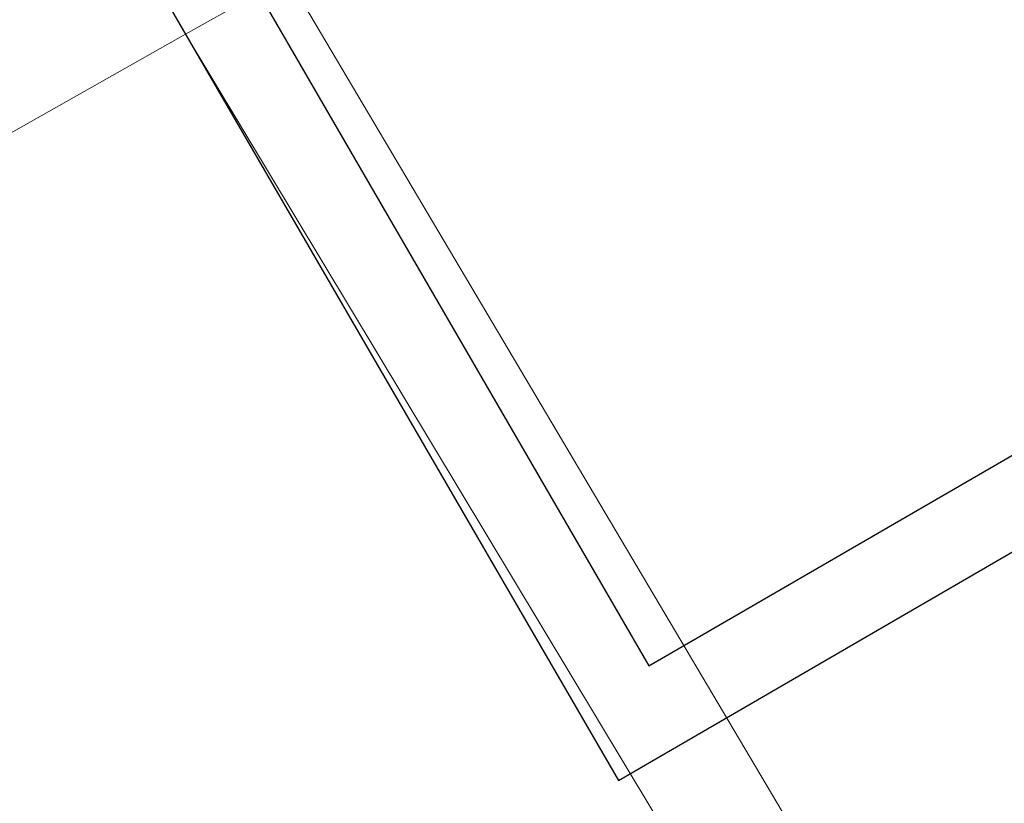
# Model space of a CAD drawing. Header units: metres. Extents: x 163628 to 167855, y 402678 to 405435.
# Tile 412 of 656: x 167381.382 to 167382.323, y 404854.467 to 404855.215. Entities that reach past the tile are written whole.
import ezdxf

# ---------------------------------------------------------------- set-up
doc = ezdxf.new("R2010")
doc.units = ezdxf.units.M
doc.linetypes.add('X-CA190022.004-UO-DWM_Snelfietsroute$0$VH-OPSLUITBAND_80X200', pattern=[14, 8, -2, 2, -2])
doc.layers.get('0').update_dxf_attribs({"lineweight": 25})
for name, color, linetype, lineweight in [('X-CA190022.004-UO-BGT_Ondergrond$0$GE_317_WGDVoetpad_Vlak_GEM', 253, 'Continuous', 9), ('X-CA190022.004-UO-BGT_Ondergrond$0$GE_367_OWGBerm_groenvoorziening_grasenk_GEM', 253, 'Continuous', 9), ('X-CA190022.004-UO-DTM inmeting$0$B-ME-KG-BEHEERGRENS-G', 246, 'X-CA190022.004-UO-DTM inmeting$0$KG-BG', 0), ('X-CA190022.004-UO-DTM inmeting$0$B-WE-VH-VERHARDING_KLINKERS-G', 246, 'Continuous', 0), ('X-CA190022.004-UO-DWM_Snelfietsroute$0$N-WE-VH-KANTOPSLUITING_ACHTERKANTBAND-G', 125, 'Continuous', 25), ('X-CA190022.004-UO-DWM_Snelfietsroute$0$N-WE-VH-KANTOPSLUITING_OPSLUITBAND_80X200-G', 125, 'X-CA190022.004-UO-DWM_Snelfietsroute$0$VH-OPSLUITBAND_80X200', 25)]:
    doc.layers.add(name, color=color, linetype=linetype, lineweight=lineweight)
doc.layers.add('X-CA190022.004-UO-DTM inmeting$0$X-XX-AL-MEETPUNT-S', color=246, linetype='Continuous', lineweight=0, plot=False)
doc.layers.add('X-CA190022.004-UO-KL_Wenstracé_v0.3$0$N-WE-KL-TRACE_WENSTRACE-G 1.0m', color=74, linetype='Continuous', lineweight=35, transparency=0.6)
doc.linetypes.add('X-CA190022.004-UO-DTM inmeting$0$KG-BG', pattern='A,5.5,-2,[4,NLCS.SHX,S=1,R=0,X=0,Y=0],-2', length=9.5)

# ---------------------------------------------------------------- blocks, each defined once
blk = doc.blocks.new('X-CA190022.004-UO-DTM inmeting$0$punt')
at = {"color": 0, "lineweight": -2}
blk.add_line((0, 0), (0, 0), dxfattribs=at)

msp = doc.modelspace()

# ---------------------------------------------------------------- linework, layer by layer
at = {"layer": 'X-CA190022.004-UO-BGT_Ondergrond$0$GE_317_WGDVoetpad_Vlak_GEM', "flags": 128}
msp.add_lwpolyline([(167381.541, 404855.42), (167382.306, 404854.129), (167381.557, 404853.698), (167380.788, 404854.987), (167381.541, 404855.42)], dxfattribs=at)
at = {"layer": 'X-CA190022.004-UO-BGT_Ondergrond$0$GE_367_OWGBerm_groenvoorziening_grasenk_GEM', "flags": 128}
msp.add_lwpolyline([(167386.437, 404856.505), (167382.306, 404854.129), (167381.541, 404855.42), (167382.913, 404856.207), (167385.635, 404857.979), (167386.437, 404856.505)], dxfattribs=at)
at = {"layer": 'X-CA190022.004-UO-DTM inmeting$0$B-ME-KG-BEHEERGRENS-G', "ltscale": 0.5}
for p, q in [((167382.963, 404856.005, 9.164), (167381.54047, 404855.20151, 9.08096)), ((167381.54047, 404855.20151, 9.08096), (167380.83281, 404854.8018, 9.08115))]:
    msp.add_line(p, q, dxfattribs=at)
at = {"layer": 'X-CA190022.004-UO-DTM inmeting$0$B-WE-VH-VERHARDING_KLINKERS-G'}
msp.add_polyline3d([(167382.221, 404854.07, 9.037), (167381.54047, 404855.20151, 9.08096)], dxfattribs=at)
at = {"layer": 'X-CA190022.004-UO-DWM_Snelfietsroute$0$N-WE-VH-KANTOPSLUITING_ACHTERKANTBAND-G', "ltscale": 0.2, "flags": 128}
msp.add_lwpolyline([(167381.58166, 404855.28991), (167381.98324, 404854.598), (167393.93447, 404861.53438)], dxfattribs=at)
at = {"layer": 'X-CA190022.004-UO-DWM_Snelfietsroute$0$N-WE-VH-KANTOPSLUITING_OPSLUITBAND_80X200-G', "ltscale": 0.2, "flags": 128}
msp.add_lwpolyline([(167381.51247, 404855.24975), (167381.9542, 404854.48865), (167393.97463, 404861.46519)], dxfattribs=at)
at = {"layer": 'X-CA190022.004-UO-KL_Wenstracé_v0.3$0$N-WE-KL-TRACE_WENSTRACE-G 1.0m', "ltscale": 0.2, "const_width": 1, "flags": 128}
msp.add_lwpolyline([(167369.64992, 404846.36458), (167373.10946, 404848.37246), (167377.43388, 404850.88231), (167381.75831, 404853.39216), (167386.08273, 404855.90202), (167387.3651, 404856.64629), (167390.36062, 404858.38486)], dxfattribs=at)

# ---------------------------------------------------------------- block references
at = {"layer": 'X-CA190022.004-UO-DTM inmeting$0$X-XX-AL-MEETPUNT-S', "linetype": 'ByBlock', "lineweight": -2}
msp.add_blockref('X-CA190022.004-UO-DTM inmeting$0$punt', (167381.803, 404854.765, 9.064), dxfattribs=at)

doc.saveas('drawing.dxf')
